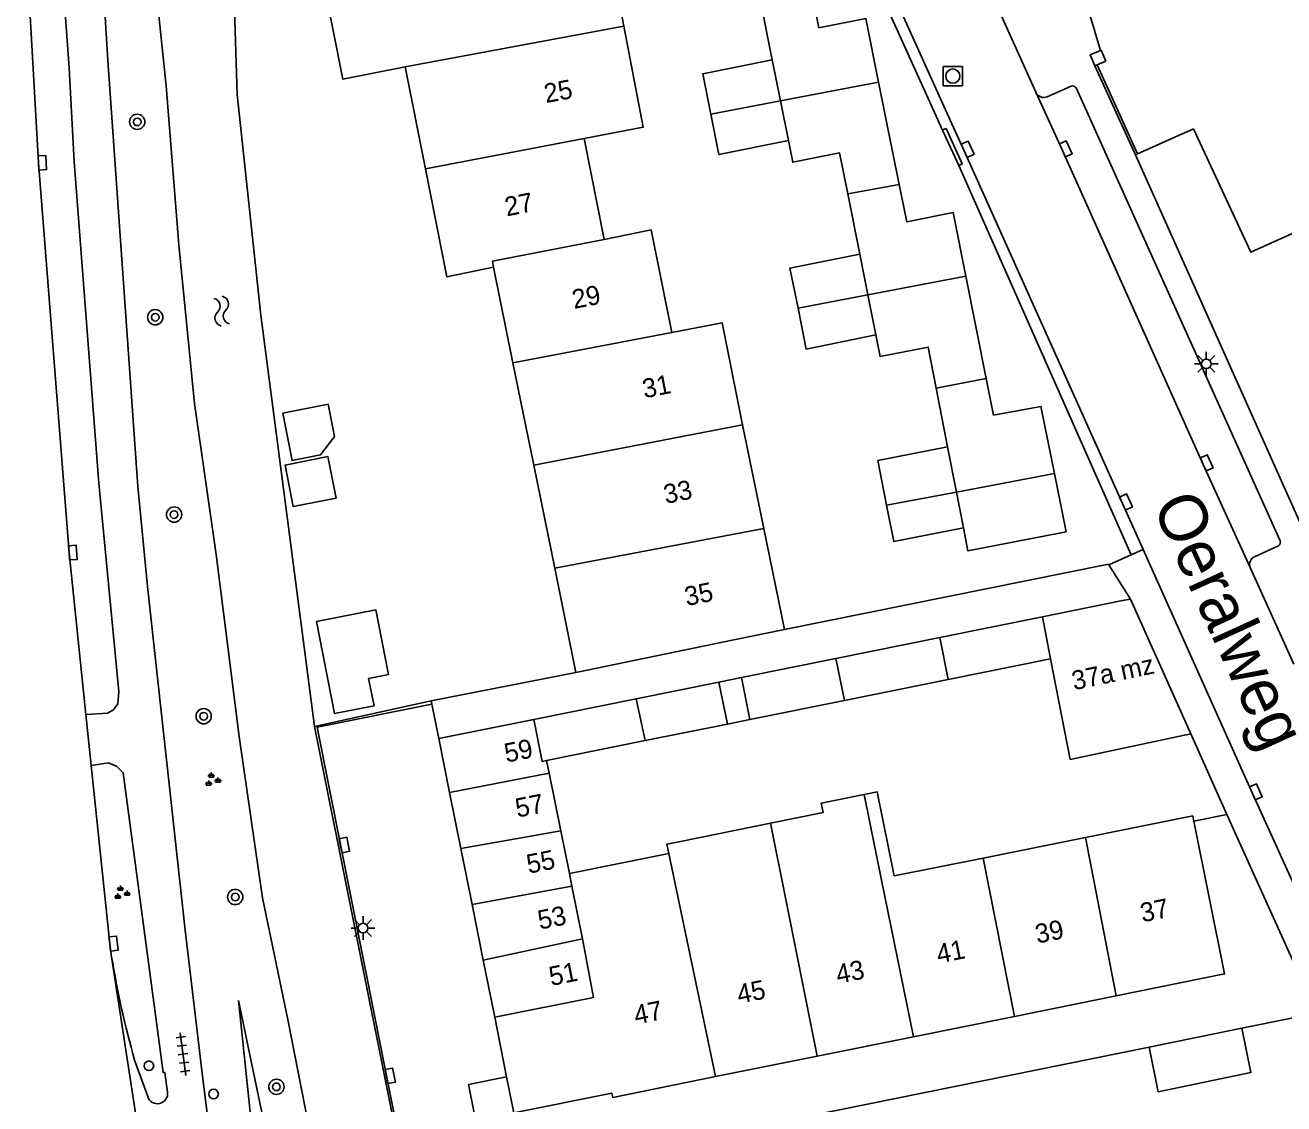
# Model space of a CAD drawing. Extents: x 132994 to 136000, y 393499 to 395512.
# Drawn here: x 133882.7 to 133948.7, y 394394.8 to 394451.4 of the extents above; entities that cross this region are included whole.
import ezdxf

# ---------------------------------------------------------------- set-up
doc = ezdxf.new("R2010")
doc.units = 0
for name, color, linetype in [('gg-afsc-erfafscheiding', 7, 'Continuous'), ('gg-afsc-hekwerk', 7, 'Continuous'), ('gg-afsc-muur', 7, 'Continuous'), ('gg-anno-huisnummerreeks BGT', 7, 'Continuous'), ('gg-anno-openbare ruimte label', 7, 'Continuous'), ('gg-bbg-bijgebouw', 7, 'Continuous'), ('gg-bbg-gedigitaliseerde bebouwing', 7, 'Continuous'), ('gg-bbg-gedigitaliseerde bijgebouw', 7, 'Continuous'), ('gg-bbg-hoofdgebouw', 7, 'Continuous'), ('gg-bbg-luifel en loopbrug', 7, 'Continuous'), ('gg-bbg-tussenscheiding', 7, 'Continuous'), ('gg-knt-BGT kruinlijn', 7, 'Continuous'), ('gg-knt-bovenkant onderkant talud', 7, 'Continuous'), ('gg-knt-verharding', 7, 'Continuous'), ('gg-knt-verharding nz', 7, 'Continuous'), ('gg-kntw-bovenkant insteek waterloop', 7, 'Continuous'), ('gt-grn-groengrens', 7, 'Continuous'), ('gt-grn-weggrens', 7, 'Continuous'), ('gt-symb-boom', 7, 'Continuous'), ('gt-symb-groenvak', 7, 'Continuous'), ('gt-symb-kolk', 7, 'Continuous'), ('gt-symb-lichtmast', 7, 'Continuous'), ('gt-symb-rioolschacht', 7, 'Continuous'), ('gt-symb-tegel verharding', 7, 'Continuous'), ('gt-symb-verkeersbordpaal', 7, 'Continuous'), ('gt-symb-watersymbool', 7, 'Continuous')]:
    doc.layers.add(name, color=color, linetype=linetype)

# ---------------------------------------------------------------- blocks, each defined once
blk = doc.blocks.new('gt0-KOLK')
at = {"layer": 'gt-symb-kolk'}
blk.add_lwpolyline([(0, 0), (0.375, 0), (0.375, 0.4), (-0.375, 0.4), (-0.375, 0), (0, 0)], dxfattribs=at)
blk = doc.blocks.new('gt0-RS')
at = {"layer": 'gt-symb-rioolschacht'}
blk.add_lwpolyline([(-0.5, -0.5), (0.5, -0.5), (0.5, 0.5), (-0.5, 0.5)], close=True, dxfattribs=at)
blk.add_circle((0, 0), 0.375, dxfattribs=at)
blk = doc.blocks.new('gt0-LMAST')
at = {"layer": 'gt-symb-lichtmast'}
for p, q in [((-0.182, 0.173), (-0.447, 0.438)), ((-0.005, 0.246), (-0.005, 0.621)), ((0.172, 0.173), (0.437, 0.438)), ((-0.255, -0.004), (-0.63, -0.004)), ((-0.182, -0.181), (-0.447, -0.446)), ((-0.005, -0.254), (-0.005, -0.629)), ((0.437, -0.446), (0.172, -0.181)), ((0.245, -0.004), (0.62, -0.004))]:
    blk.add_line(p, q, dxfattribs=at)
blk.add_circle((-0.005, -0.004), 0.25, dxfattribs=at)
blk = doc.blocks.new('gt0-BOOM')
at = {"layer": 'gt-symb-boom'}
for radius in [0.4, 0.2]:
    blk.add_circle((0, 0), radius, dxfattribs=at)
blk = doc.blocks.new('gt0-GRVAK')
at = {"layer": 'gt-symb-groenvak'}
for p, q in [((-0.11, 0.189), (-0.228, 0.24)), ((-0.182, 0.153), (0.088, 0.153)), ((-0.091, 0.211), (-0.156, 0.322)), ((-0.047, 0.214), (-0.047, 0.393)), ((-0.004, 0.211), (0.061, 0.322)), ((0.015, 0.189), (0.133, 0.24)), ((0.262, -0.052), (0.197, 0.059)), ((0.305, -0.049), (0.305, 0.13)), ((0.349, -0.052), (0.414, 0.059)), ((-0.245, -0.228), (-0.363, -0.177)), ((-0.318, -0.264), (-0.047, -0.264)), ((-0.226, -0.206), (-0.291, -0.095)), ((-0.183, -0.203), (-0.183, -0.024)), ((-0.139, -0.206), (-0.074, -0.095)), ((-0.12, -0.228), (-0.002, -0.177)), ((0.243, -0.074), (0.125, -0.023)), ((0.17, -0.11), (0.441, -0.11)), ((0.368, -0.074), (0.486, -0.023))]:
    blk.add_line(p, q, dxfattribs=at)
blk = doc.blocks.new('gt0-VPAAL')
at = {"layer": 'gt-symb-verkeersbordpaal'}
blk.add_circle((0, 0), 0.25, dxfattribs=at)
blk = doc.blocks.new('gt0-TEG1')
at = {"layer": 'gt-symb-tegel verharding'}
for p, q in [((-1.125, 0), (1.125, 0)), ((-0.9, -0.25), (-0.9, 0.25)), ((-0.45, -0.25), (-0.45, 0.25)), ((0, -0.25), (0, 0.25)), ((0.45, -0.25), (0.45, 0.25)), ((0.9, -0.25), (0.9, 0.25))]:
    blk.add_line(p, q, dxfattribs=at)
blk = doc.blocks.new('gt0-WA')
at = {"layer": 'gt-symb-watersymbool'}
for centre, start, end in [((-0.323, 0.022), 28.07249, 151.92751), ((0.427, 0.422), 208.07248, 331.92751), ((-0.323, -0.428), 28.07249, 151.92751), ((0.427, -0.028), 208.07248, 331.92751)]:
    blk.add_arc(centre, 0.425, start, end, dxfattribs=at)

msp = doc.modelspace()

# ---------------------------------------------------------------- linework, layer by layer
at = {"layer": 'gg-afsc-erfafscheiding'}
msp.add_lwpolyline([(133908.917, 394391.158), (133906.917, 394390.753), (133905.909, 394395.809), (133907.906, 394396.209)], dxfattribs=at)
at = {"layer": 'gg-afsc-hekwerk'}
for p, q in [((133937.03, 394456.94), (133939.056, 394450.057)), ((133938.882, 394449.305), (133941.003, 394444.63)), ((133897.835, 394414.595), (133897.808, 394414.731)), ((133904.236, 394382.653), (133897.835, 394414.595))]:
    msp.add_line(p, q, dxfattribs=at)
at = {"layer": 'gg-afsc-muur'}
for p, q in [((133938.763, 394449.254), (133938.882, 394449.305)), ((133945.687, 394409.964), (133943.79, 394414.201)), ((133943.959, 394409.616), (133945.687, 394409.964))]:
    msp.add_line(p, q, dxfattribs=at)
for points in [[(133938.763, 394449.254), (133938.518, 394449.827), (133939.056, 394450.057)], [(133939.056, 394450.057), (133939.088, 394450.071), (133939.334, 394449.497), (133938.882, 394449.305)]]:
    msp.add_lwpolyline(points, dxfattribs=at)
at = {"layer": 'gg-bbg-bijgebouw'}
for p, q in [((133922.272, 394447.403), (133921.84, 394449.56)), ((133922.272, 394447.403), (133922.69, 394445.32)), ((133926.859, 394437.229), (133926.43, 394439.37)), ((133926.859, 394437.229), (133927.28, 394435.13)), ((133931.503, 394426.889), (133931.04, 394429.26)), ((133931.503, 394426.889), (133931.87, 394425.01)), ((133930.631, 394419.259), (133936.011, 394420.343)), ((133925.183, 394418.16), (133930.631, 394419.259)), ((133920.226, 394417.161), (133925.183, 394418.16)), ((133914.707, 394416.048), (133919.046, 394416.923)), ((133909.331, 394414.964), (133914.707, 394416.048)), ((133904.35, 394413.96), (133909.331, 394414.964)), ((133904.35, 394413.96), (133904.918, 394411.127)), ((133904.918, 394411.127), (133905.506, 394408.192)), ((133905.506, 394408.192), (133906.096, 394405.245)), ((133906.096, 394405.245), (133906.68, 394402.329)), ((133906.68, 394402.329), (133907.28, 394399.335))]:
    msp.add_line(p, q, dxfattribs=at)
for points in [[(133921.84, 394449.56), (133918.19, 394448.83), (133918.616, 394446.703)], [(133922.69, 394445.32), (133919.04, 394444.59), (133918.616, 394446.703)], [(133926.43, 394439.37), (133922.77, 394438.64), (133923.192, 394436.528)], [(133927.28, 394435.13), (133923.62, 394434.39), (133923.192, 394436.528)], [(133931.04, 394429.26), (133927.38, 394428.54), (133927.838, 394426.195)], [(133931.87, 394425.01), (133928.21, 394424.29), (133927.838, 394426.195)]]:
    msp.add_lwpolyline(points, dxfattribs=at)
at = {"layer": 'gg-bbg-gedigitaliseerde bebouwing'}
for p, q in [((133936.44, 394418.139), (133937.469, 394412.864)), ((133937.469, 394412.864), (133943.79, 394414.201)), ((133943.9, 394409.91), (133938.266, 394408.772)), ((133921.745, 394409.517), (133917.026, 394408.564)), ((133938.266, 394408.772), (133932.907, 394407.69)), ((133916.411, 394407.93), (133911.199, 394406.878)), ((133932.907, 394407.69), (133928.236, 394406.747))]:
    msp.add_line(p, q, dxfattribs=at)
for points in [[(133914.06, 394451.319), (133913.051, 394456.587), (133909.857, 394455.975)], [(133899.083, 394453.914), (133898.288, 394453.756), (133899.323, 394448.545), (133902.585, 394449.193)], [(133911.97, 394445.43), (133915.074, 394446.024), (133914.06, 394451.319)], [(133951.989, 394441.739), (133946.942, 394439.475), (133943.94, 394445.94)], [(133916.566, 394435.262), (133919.217, 394435.77), (133920.28, 394430.41)], [(133926.66, 394411.019), (133924.405, 394410.564), (133924.504, 394410.074), (133921.745, 394409.517)], [(133928.236, 394406.747), (133927.346, 394411.158), (133926.66, 394411.019)], [(133917.026, 394408.564), (133916.312, 394408.42), (133916.411, 394407.93)]]:
    msp.add_lwpolyline(points, dxfattribs=at)
at = {"layer": 'gg-bbg-gedigitaliseerde bijgebouw'}
for p, q in [((133931.065, 394417.054), (133936.44, 394418.139)), ((133920.226, 394417.161), (133920.667, 394414.955)), ((133925.634, 394415.958), (133931.065, 394417.054)), ((133919.491, 394414.718), (133919.046, 394416.923)), ((133920.667, 394414.955), (133925.634, 394415.958)), ((133915.169, 394413.846), (133919.491, 394414.718)), ((133910.003, 394412.803), (133915.169, 394413.846)), ((133910.137, 394412.138), (133910.003, 394412.803)), ((133910.748, 394409.112), (133910.137, 394412.138)), ((133911.199, 394406.878), (133910.748, 394409.112))]:
    msp.add_line(p, q, dxfattribs=at)
for points in [[(133896.163, 394431.02), (133898.539, 394431.492), (133898.877, 394429.793), (133898.15, 394428.843), (133896.654, 394428.546), (133896.163, 394431.02)], [(133901.04, 394420.713), (133901.713, 394417.323), (133900.666, 394417.115), (133900.953, 394415.673), (133898.885, 394415.262), (133897.925, 394420.094), (133901.04, 394420.713)]]:
    msp.add_lwpolyline(points, dxfattribs=at)
at = {"layer": 'gg-bbg-hoofdgebouw'}
for p, q in [((133903.647, 394443.836), (133902.585, 394449.193)), ((133911.97, 394445.43), (133913.02, 394440.14)), ((133941.003, 394444.63), (133943.94, 394445.94)), ((133940.89, 394444.58), (133941.003, 394444.63)), ((133949.976, 394424.293), (133940.89, 394444.58)), ((133908.232, 394433.67), (133907.21, 394438.69)), ((133909.327, 394428.295), (133908.232, 394433.67)), ((133921.392, 394424.974), (133920.28, 394430.41)), ((133910.427, 394422.897), (133909.327, 394428.295)), ((133922.474, 394419.685), (133921.392, 394424.974)), ((133911.54, 394417.43), (133910.427, 394422.897)), ((133936.011, 394420.343), (133940.21, 394421.19)), ((133940.623, 394421.273), (133940.21, 394421.19)), ((133943.79, 394414.201), (133940.623, 394421.273)), ((133922.474, 394419.685), (133919.83, 394419.14)), ((133919.83, 394419.14), (133911.54, 394417.43)), ((133943.9, 394409.91), (133943.959, 394409.616)), ((133939.886, 394400.463), (133934.541, 394399.384)), ((133907.28, 394399.335), (133907.906, 394396.209)), ((133934.541, 394399.384), (133929.25, 394398.315)), ((133929.25, 394398.315), (133924.197, 394397.295)), ((133924.197, 394397.295), (133918.87, 394396.22))]:
    msp.add_line(p, q, dxfattribs=at)
for points in [[(133907.21, 394438.69), (133904.77, 394438.17), (133903.647, 394443.836)], [(133913.02, 394440.14), (133915.48, 394440.64), (133916.566, 394435.262)], [(133943.959, 394409.616), (133945.57, 394401.61), (133939.886, 394400.463)], [(133907.906, 394396.209), (133908.282, 394394.331), (133913.423, 394395.356)], [(133918.87, 394396.22), (133913.47, 394395.13), (133913.423, 394395.356)]]:
    msp.add_lwpolyline(points, dxfattribs=at)
at = {"layer": 'gg-bbg-luifel en loopbrug'}
for p, q in [((133921.84, 394449.56), (133921.222, 394452.646)), ((133922.272, 394447.403), (133927.417, 394448.389)), ((133928.503, 394443.026), (133927.417, 394448.389)), ((133925.797, 394442.53), (133928.503, 394443.026)), ((133926.43, 394439.37), (133925.797, 394442.53)), ((133926.859, 394437.229), (133931.997, 394438.21)), ((133933.069, 394432.838), (133931.997, 394438.21)), ((133930.44, 394432.335), (133933.069, 394432.838)), ((133931.04, 394429.26), (133930.44, 394432.335)), ((133931.503, 394426.889), (133936.638, 394427.862)), ((133919.046, 394416.923), (133920.226, 394417.161)), ((133920.667, 394414.955), (133919.491, 394414.718))]:
    msp.add_line(p, q, dxfattribs=at)
for points in [[(133927.417, 394448.389), (133926.74, 394451.731), (133924.279, 394451.242), (133923.901, 394453.143)], [(133925.797, 394442.53), (133925.367, 394444.675), (133922.918, 394444.185), (133922.69, 394445.32)], [(133931.997, 394438.21), (133931.33, 394441.553), (133928.901, 394441.061), (133928.503, 394443.026)], [(133930.44, 394432.335), (133930.02, 394434.483), (133927.508, 394433.993), (133927.28, 394435.13)], [(133936.638, 394427.862), (133935.929, 394431.383), (133933.45, 394430.929), (133933.069, 394432.838)], [(133898.525, 394428.752), (133898.959, 394426.567), (133896.716, 394426.121), (133896.282, 394428.306), (133898.525, 394428.752)], [(133931.87, 394425.01), (133932.107, 394423.797), (133937.254, 394424.802), (133936.638, 394427.862)]]:
    msp.add_lwpolyline(points, dxfattribs=at)
at = {"layer": 'gg-bbg-tussenscheiding'}
for p, q in [((133902.585, 394449.193), (133914.06, 394451.319)), ((133922.272, 394447.403), (133918.616, 394446.703)), ((133903.647, 394443.836), (133911.97, 394445.43)), ((133923.192, 394436.528), (133926.859, 394437.229)), ((133908.232, 394433.67), (133916.566, 394435.262)), ((133909.327, 394428.295), (133920.28, 394430.41)), ((133931.503, 394426.889), (133927.838, 394426.195)), ((133910.427, 394422.897), (133921.392, 394424.974)), ((133936.011, 394420.343), (133936.44, 394418.139)), ((133930.631, 394419.259), (133931.065, 394417.054)), ((133925.183, 394418.16), (133925.634, 394415.958)), ((133914.707, 394416.048), (133915.169, 394413.846)), ((133904.918, 394411.127), (133910.137, 394412.138)), ((133927.55, 394406.609), (133926.66, 394411.019)), ((133905.506, 394408.192), (133910.748, 394409.112)), ((133922.537, 394405.596), (133921.745, 394409.517)), ((133938.266, 394408.772), (133939.886, 394400.463)), ((133917.131, 394404.505), (133916.411, 394407.93)), ((133932.907, 394407.69), (133934.541, 394399.384)), ((133911.199, 394406.878), (133911.333, 394406.216)), ((133927.55, 394406.609), (133929.25, 394398.315)), ((133911.333, 394406.216), (133906.096, 394405.245)), ((133911.333, 394406.216), (133911.892, 394403.447)), ((133922.537, 394405.596), (133924.197, 394397.295)), ((133917.131, 394404.505), (133918.87, 394396.22)), ((133906.68, 394402.329), (133911.892, 394403.447))]:
    msp.add_line(p, q, dxfattribs=at)
for points in [[(133907.21, 394438.69), (133907.161, 394438.996), (133913.02, 394440.14)], [(133909.331, 394414.964), (133909.768, 394412.756), (133910.003, 394412.803)], [(133907.28, 394399.335), (133912.46, 394400.365), (133911.892, 394403.447)]]:
    msp.add_lwpolyline(points, dxfattribs=at)
at = {"layer": 'gg-knt-BGT kruinlijn'}
msp.add_lwpolyline([(133893.85, 394400.21), (133896.83, 394371.65), (133906.225, 394321.405)], dxfattribs=at)
at = {"layer": 'gg-knt-bovenkant onderkant talud'}
msp.add_lwpolyline([(133911.381, 394321.171), (133907.22, 394336.02), (133893.85, 394400.21)], dxfattribs=at)
at = {"layer": 'gg-knt-verharding'}
for p, q in [((133928.166, 394464.515), (133935.675, 394447.828)), ((133930.769, 394445.871), (133922.599, 394463.982)), ((133940.89, 394444.58), (133938.763, 394449.254)), ((133936.255, 394447.623), (133937.525, 394448.183)), ((133937.78, 394448.093), (133948.477, 394424.332)), ((133940.672, 394423.595), (133931.619, 394444.023)), ((133940.672, 394423.595), (133939.499, 394423.063)), ((133941.295, 394423.877), (133940.672, 394423.595)), ((133947.169, 394423.512), (133948.391, 394424.062)), ((133939.47, 394423.11), (133922.474, 394419.685)), ((133946.913, 394422.931), (133949.193, 394417.856)), ((133903.952, 394415.93), (133911.54, 394417.43)), ((133903.95, 394415.93), (133897.835, 394414.595)), ((133903.95, 394415.93), (133903.952, 394415.93)), ((133903.989, 394415.758), (133903.952, 394415.93)), ((133886.112, 394412.544), (133885.833, 394415.226)), ((133950.397, 394399.512), (133945.687, 394409.964)), ((133887.188, 394402.513), (133888.781, 394392.09)), ((133949.337, 394399.338), (133946.478, 394398.759)), ((133946.478, 394398.759), (133941.609, 394397.774)), ((133941.609, 394397.774), (133908.917, 394391.158)), ((133889.077, 394395.171), (133888.39, 394397.091))]:
    msp.add_line(p, q, dxfattribs=at)
for points in [[(133885.833, 394415.226), (133884.952, 394423.7), (133883.355, 394444.153), (133882.193, 394464.546), (133880.853, 394484.941), (133880.365, 394490.065)], [(133885.833, 394415.226), (133886.965, 394415.281), (133887.29, 394415.466), (133887.51, 394415.769), (133887.564, 394416.416), (133886.513, 394427.358), (133885.229, 394444.207), (133884.958, 394449.146), (133884.612, 394453.936), (133883.88, 394465.991), (133883.588, 394472.266), (133883.074, 394479.619), (133882.305, 394487.991)], [(133885.926, 394467.954), (133886.304, 394460.691), (133886.983, 394449.525), (133888.563, 394427.18), (133889.076, 394421.938), (133891.051, 394403.901), (133891.971, 394396.114), (133893.03, 394387.669), (133894.166, 394379.234), (133895.634, 394369.091), (133897.209, 394358.964), (133898.672, 394350.506), (133900.217, 394342.063), (133902.842, 394328.145), (133907.601, 394304.587), (133910.152, 394290.922), (133916.623, 394255.051), (133918.508, 394244.33), (133920.312, 394233.596), (133922.072, 394222.216), (133923.704, 394210.816)], [(133931.619, 394444.023), (133931.809, 394444.109), (133930.967, 394445.957), (133930.769, 394445.871)], [(133941.295, 394423.877), (133947.023, 394411.077), (133949.719, 394405.138)], [(133904.297, 394382.665), (133903.578, 394386.325), (133897.962, 394414.554), (133903.989, 394415.758)], [(133887.79, 394412.157), (133887.444, 394412.509), (133887.017, 394412.683), (133886.112, 394412.544)], [(133887.188, 394402.513), (133887.086, 394403.181), (133886.112, 394412.544)], [(133890.118, 394395.414), (133889.979, 394396.432), (133889.883, 394396.433), (133887.79, 394412.157)]]:
    msp.add_lwpolyline(points, dxfattribs=at)
for centre, radius, start, end in [((133937.59, 394447.96), 0.232, 34.92648, 106.19346), ((133936.078, 394448.046), 0.459, 208.40838, 292.65988), ((133948.278, 394424.247), 0.216, 301.4527, 23.21202), ((133947.322, 394423.098), 0.442, 110.28689, 202.15465), ((133934.519, 394410.162), 47.945, 189.17946, 195.81997), ((133889.587, 394395.336), 0.536, 197.95924, 8.31924)]:
    msp.add_arc(centre, radius, start, end, dxfattribs=at)
at = {"layer": 'gg-knt-verharding nz'}
msp.add_line((133903.989, 394415.758), (133904.35, 394413.96), dxfattribs=at)
for points in [[(133941.295, 394423.877), (133931.911, 394444.786), (133931.263, 394446.207), (133923.132, 394464.222)], [(133935.675, 394447.828), (133937.056, 394444.81), (133944.448, 394428.339), (133946.913, 394422.931)], [(133946.478, 394398.759), (133946.949, 394396.433), (133942.083, 394395.431), (133941.609, 394397.774)]]:
    msp.add_lwpolyline(points, dxfattribs=at)
at = {"layer": 'gg-kntw-bovenkant insteek waterloop'}
msp.add_line((133897.808, 394414.731), (133895.009, 394436.169), dxfattribs=at)
for points in [[(133895.009, 394436.169), (133893.768, 394447.746), (133893.622, 394452.786), (133893.022, 394458.056), (133892.304, 394463.816), (133891.908, 394466.592)], [(133888.223, 394466.229), (133888.259, 394462.227), (133889.245, 394455.933), (133890.04, 394448.197), (133890.709, 394439.863), (133891.527, 394431.535), (133892.674, 394423.615), (133893.885, 394414.066), (133895.103, 394405.604), (133896.443, 394399.125), (133898.044, 394391.025)]]:
    msp.add_lwpolyline(points, dxfattribs=at)
at = {"layer": 'gt-grn-groengrens'}
msp.add_line((133931.619, 394444.023), (133930.769, 394445.871), dxfattribs=at)
at = {"layer": 'gt-grn-weggrens'}
for p, q in [((133939.499, 394423.063), (133939.47, 394423.11)), ((133940.623, 394421.273), (133939.499, 394423.063))]:
    msp.add_line(p, q, dxfattribs=at)

# ---------------------------------------------------------------- block references
at = {"layer": 'gt-symb-boom'}
for p in [(133888.53, 394446.307), (133889.473, 394436.055), (133890.465, 394425.704), (133892.014, 394415.127), (133893.669, 394405.644), (133895.832, 394395.686)]:
    msp.add_blockref('gt0-BOOM', p, dxfattribs=at)
at = {"layer": 'gt-symb-groenvak'}
for p in [(133892.46, 394411.781), (133887.693, 394405.847)]:
    msp.add_blockref('gt0-GRVAK', p, dxfattribs=at)
at = {"layer": 'gt-symb-kolk'}
for p, rotation in [((133937.056, 394444.81), -65.40577863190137), ((133931.911, 394444.786), -65.83185996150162), ((133883.355, 394444.153), -86.73114704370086), ((133944.448, 394428.339), -65.83185996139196), ((133940.214, 394426.285), -65.83185996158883), ((133884.952, 394423.7), -85.52659353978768), ((133947.023, 394411.077), -65.59010810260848), ((133899.2, 394408.33), -78.75178647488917), ((133887.086, 394403.181), -84.08992967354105), ((133901.608, 394396.228), -78.75178647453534)]:
    msp.add_blockref('gt0-KOLK', p, dxfattribs=dict(at, rotation=rotation))
at = {"layer": 'gt-symb-lichtmast'}
for p in [(133944.613, 394433.614), (133900.378, 394404.018)]:
    msp.add_blockref('gt0-LMAST', p, dxfattribs=at)
at = {"layer": 'gt-symb-rioolschacht'}
msp.add_blockref('gt0-RS', (133931.312, 394448.705), dxfattribs=at)
at = {"layer": 'gt-symb-tegel verharding', "rotation": 97.18187853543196}
msp.add_blockref('gt0-TEG1', (133890.93, 394397.4), dxfattribs=at)
at = {"layer": 'gt-symb-verkeersbordpaal'}
for p in [(133889.142, 394396.792), (133892.535, 394395.31)]:
    msp.add_blockref('gt0-VPAAL', p, dxfattribs=at)
at = {"layer": 'gt-symb-watersymbool', "rotation": -75.35262472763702}
msp.add_blockref('gt0-WA', (133892.951, 394436.428), dxfattribs=at)

# ---------------------------------------------------------------- texts
at = {"layer": 'gg-anno-huisnummerreeks BGT'}
for s, rotation, p in [('25', 10.8, (133909.968, 394447.287)), ('27', 11.2, (133907.911, 394441.344)), ('29', 11.4, (133911.445, 394436.488)), ('31', 11.2, (133915.134, 394431.8)), ('33', 11.5, (133916.252, 394426.263)), ('35', 11.5, (133917.35, 394420.9)), ('37a mz', 11.9, (133937.664, 394416.485)), ('59', 11.3, (133907.892, 394412.688)), ('57', 11.3, (133908.47, 394409.803)), ('55', 11.3, (133909.059, 394406.862)), ('53', 11.3, (133909.646, 394403.93)), ('37', 11.4, (133941.253, 394404.309)), ('39', 11.4, (133935.741, 394403.197)), ('41', 11.4, (133930.563, 394402.151)), ('51', 11.3, (133910.238, 394400.976)), ('43', 11.4, (133925.287, 394401.086)), ('45', 11.4, (133920.097, 394400.038)), ('47', 11.4, (133914.694, 394398.948))]:
    msp.add_text(s, height=1, rotation=rotation, dxfattribs=at).set_placement(p)
at = {"layer": 'gg-anno-openbare ruimte label'}
msp.add_text('Oeralweg', height=2.5, rotation=294.5, dxfattribs=at).set_placement((133941.746, 394426.191))

doc.saveas('drawing.dxf')
